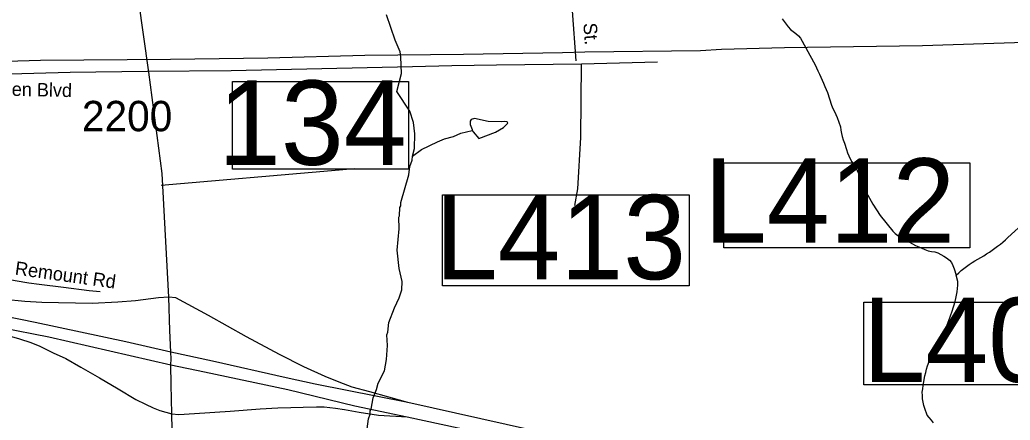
# Model space of a CAD drawing. Extents: x 1268485 to 1426702, y 514839 to 616766.
# Drawn here: x 1362433 to 1367245, y 557873 to 559820 of the extents above; entities that cross this region are included whole.
import ezdxf

# ---------------------------------------------------------------- set-up
doc = ezdxf.new("R2010")
doc.units = 0
for name, color, linetype in [('Old_Level_10', 7, 'Continuous'), ('Old_Level_11', 7, 'Continuous'), ('Old_Level_27', 7, 'Continuous'), ('Old_Level_31', 7, 'Continuous'), ('Old_Level_32', 7, 'Continuous'), ('Old_Level_35', 7, 'Continuous'), ('Old_Level_47', 7, 'Continuous'), ('Old_Level_50', 7, 'Continuous'), ('Old_Level_56', 7, 'Continuous'), ('Old_Level_62', 7, 'Continuous'), ('Old_Level_8', 7, 'Continuous')]:
    doc.layers.add(name, color=color, linetype=linetype)

msp = doc.modelspace()

# ---------------------------------------------------------------- linework, layer by layer
at = {"layer": 'Old_Level_27'}
for points in [[(1363167.04, 558203.287), (1362947.636, 558254.425), (1362507.523, 558347.848), (1362196.836, 558412.121), (1361780.492, 558499.379), (1361465.458, 558574.056)], [(1362109.312, 558369.245), (1362574.465, 558278.897), (1363165.945, 558143.018)], [(1364318.511, 557960.094), (1363867.462, 558048.163), (1363726.755, 558079.462), (1363369.428, 558160.141), (1363167.04, 558203.287)], [(1363165.945, 558143.018), (1363330.245, 558107.953), (1363735.519, 558022.48), (1364060.949, 557943.743), (1364315.189, 557888.937)], [(1370447.391, 556602.388), (1370327.297, 556628.592), (1370210.643, 556654.892), (1369658.596, 556776.525), (1369324.058, 556853.959), (1368801.533, 556976.468), (1368283.381, 557083.662), (1366419.927, 557488.993), (1365504.481, 557693.193), (1364318.511, 557960.094)], [(1364315.189, 557888.937), (1365883.238, 557550.918), (1366421.89, 557429.073), (1367767.414, 557129.166), (1368781.857, 556917.4), (1369105.428, 556845.208), (1369374.343, 556783.953), (1370253.362, 556590.787), (1370437.003, 556553.38)]]:
    msp.add_lwpolyline(points, dxfattribs=at)
at = {"layer": 'Old_Level_31'}
for p, q in [((1363166.964, 558173.144), (1363166.964, 558173.144)), ((1364340.341, 557877.075), (1364340.341, 557877.075))]:
    msp.add_line(p, q, dxfattribs=at)
for points in [[(1363465.98, 559519.975), (1364320.688, 559519.975), (1364320.688, 559094.355), (1363465.98, 559094.355), (1363465.98, 559519.975)], [(1365853.28, 559124.905), (1367048.048, 559124.905), (1367048.048, 558710.56), (1365853.28, 558710.56), (1365853.28, 559124.905)], [(1364486.621, 558968.798), (1365684.368, 558968.798), (1365684.368, 558525.77), (1364486.621, 558525.77), (1364486.621, 558968.798)], [(1366533.942, 558446.666), (1367675.743, 558446.666), (1367675.743, 558045.307), (1366533.942, 558045.307), (1366533.942, 558446.666)]]:
    msp.add_lwpolyline(points, dxfattribs=at)
at = {"layer": 'Old_Level_32'}
for points in [[(1363157.004, 558472.032), (1363123.717, 559072.544), (1363058.857, 559565.624), (1363010.102, 559921.372), (1362953.435, 560238.762), (1362932.527, 560403.846), (1362916.39, 560576.254), (1362863.568, 561017.701), (1362805.344, 561473.516), (1362771.033, 561686.224), (1362760.55, 561873.96), (1362748.161, 562167.126), (1362775.295, 562447.017), (1362861.933, 562786.56), (1362988.966, 563131.687), (1363066.491, 563342.184), (1363094.03, 563430.667)], [(1364785.433, 559946.734), (1364897.358, 559940.278), (1364993.362, 559938.146), (1365031.285, 559933.38), (1365061.086, 559922.775), (1365084.843, 559910.09), (1365104.441, 559889.686), (1365115.919, 559863.443), (1365134.445, 559620.952)], [(1363167.04, 558203.287), (1363162.294, 558308.849), (1363157.004, 558472.032)], [(1363165.945, 558143.018), (1363167.405, 558171.508), (1363167.04, 558203.287)], [(1363170.667, 557904.594), (1363168.824, 558046.998), (1363165.945, 558143.018)], [(1363215.306, 556737.442), (1363209.383, 556848.049), (1363209.383, 556896.534), (1363188.246, 557150.566), (1363179.549, 557527.706), (1363170.667, 557904.594)]]:
    msp.add_lwpolyline(points, dxfattribs=at)
at = {"layer": 'Old_Level_35'}
for p, q in [((1362678.029, 559565.144), (1363053.582, 559570.834)), ((1363053.582, 559570.834), (1363460.098, 559573.142)), ((1363460.098, 559573.142), (1364340.591, 559592.877)), ((1364340.591, 559592.877), (1364531.597, 559597.338)), ((1364531.597, 559597.338), (1364749.363, 559601.644)), ((1364749.363, 559601.644), (1365161.825, 559606.103)), ((1365161.825, 559606.103), (1365531.739, 559616.151)), ((1362064.616, 559548.996), (1362678.029, 559565.144)), ((1363947.506, 559086.501), (1364056.799, 559096.6)), ((1363119.301, 559016.476), (1363947.506, 559086.501))]:
    msp.add_line(p, q, dxfattribs=at)
for points in [[(1365128.914, 558917.077), (1365144.293, 558997.509), (1365158.134, 559248.339), (1365161.825, 559606.103)], [(1361990.079, 558657.379), (1362035.908, 558643.23), (1362146.841, 558615.292), (1362238.295, 558591.045), (1362337.95, 558567.771), (1362410.744, 558551.88), (1362475.95, 558540.704), (1362527.418, 558534.193), (1362644.913, 558520.199), (1362769.79, 558504.308), (1362823.923, 558498.771)]]:
    msp.add_lwpolyline(points, dxfattribs=at)
at = {"layer": 'Old_Level_47'}
for points in [[(1363157.004, 558472.032), (1363106.892, 558467.71), (1362994.232, 558453.999), (1362908.975, 558446.382), (1362784.134, 558440.289), (1362540.24, 558444.859), (1362456.505, 558450.952), (1362359.069, 558460.093), (1362161.151, 558487.515), (1361859.707, 558530.17), (1361465.458, 558574.056)], [(1364318.511, 557960.094), (1364133.781, 558010.682), (1364047.001, 558033.533), (1363984.581, 558057.908), (1363916.071, 558085.33), (1363812.544, 558132.556), (1363693.794, 558193.493), (1363534.7, 558278.805), (1363348.961, 558382.398), (1363191.161, 558468.615), (1363157.004, 558472.032)], [(1362109.312, 558369.245), (1362281.119, 558314.606), (1362353.435, 558291.755), (1362431.079, 558269.666), (1362486.648, 558251.385), (1362530.038, 558233.103), (1362595.503, 558200.35), (1362655.944, 558172.617), (1362729.021, 558131.485), (1362819.607, 558078.926), (1362910.192, 558025.607), (1362996.21, 557973.81), (1363044.167, 557951.72), (1363081.01, 557932.827), (1363112.981, 557919.879), (1363170.667, 557904.594)], [(1363170.667, 557904.594), (1363205.85, 557900.836), (1363281.972, 557905.406), (1363454.77, 557917.594), (1363600.315, 557929.019), (1363687.094, 557932.827), (1363750.276, 557935.874), (1363809.651, 557937.398), (1363873.594, 557938.922), (1363911.655, 557938.16), (1363966.919, 557931.304), (1364009.548, 557925.972), (1364081.103, 557912.261), (1364174.733, 557898.551), (1364315.189, 557888.937)]]:
    msp.add_lwpolyline(points, dxfattribs=at)
at = {"layer": 'Old_Level_50'}
msp.add_line((1363166.964, 558173.144), (1363166.964, 558173.144), dxfattribs=at)
at = {"layer": 'Old_Level_56'}
msp.add_lwpolyline([(1370242.186, 559770.147), (1369717.746, 559761.096), (1369487.73, 559765.927), (1368977.044, 559744.394), (1368474.606, 559734.9), (1368208.462, 559734.255), (1367699.74, 559710.882), (1367363.595, 559711.846), (1366818.951, 559693.198), (1366148.217, 559683.09), (1365842.197, 559675.137), (1365739.922, 559669.591), (1365177.495, 559662.106), (1365069.368, 559658.48), (1364588.781, 559650.948), (1364108.438, 559645.613), (1363637.97, 559633.875), (1363165.588, 559626.378), (1362533.195, 559622.303), (1362038.445, 559607.052)], dxfattribs=at)
at = {"layer": 'Old_Level_62'}
for points in [[(1364341.206, 559156.629), (1364349.819, 559193.743), (1364351.561, 559265.717), (1364346.23, 559321.183), (1364326.853, 559375.625), (1364264.517, 559471.846), (1364286.663, 559559.301), (1364284.612, 559639.373), (1364281.126, 559663.415), (1364256.52, 559720.061), (1364214.792, 559844.425)], [(1366137.463, 559825.304), (1366146.485, 559811.565), (1366156.122, 559798.289), (1366166.17, 559785.268), (1366177.14, 559773.118), (1366189.956, 559762.66), (1366203.592, 559753.023), (1366216.203, 559742.565), (1366225.943, 559729.801), (1366234.145, 559715.806), (1366289.509, 559615.69), (1366296.788, 559600.977), (1366303.657, 559586.111), (1366310.527, 559571.194), (1366317.293, 559556.173), (1366323.957, 559541.204), (1366330.519, 559526.133), (1366337.081, 559511.062), (1366343.54, 559495.99), (1366349.999, 559480.919), (1366356.356, 559465.797), (1366366.403, 559435.295), (1366376.963, 559404.384), (1366383.423, 559389.363), (1366390.189, 559374.344), (1366397.161, 559359.477), (1366404.44, 559344.764), (1366420.332, 559300.268), (1366420.947, 559283.659), (1366424.433, 559267.716), (1366428.739, 559251.927), (1366433.66, 559236.189), (1366438.787, 559220.554), (1366449.244, 559189.437), (1366454.678, 559173.853), (1366460.522, 559158.526), (1366467.391, 559143.711), (1366475.799, 559129.614), (1366485.128, 559116.029), (1366494.048, 559102.188), (1366501.533, 559087.629), (1366508.094, 559072.609), (1366514.246, 559057.384), (1366520.09, 559042.057), (1366525.934, 559026.678), (1366531.983, 559011.35), (1366538.339, 558996.227), (1366545.209, 558981.412), (1366552.796, 558966.853), (1366560.69, 558952.551), (1366568.995, 558938.351), (1366577.607, 558924.357), (1366612.158, 558868.428), (1366673.674, 558791.636), (1366685.362, 558780.513), (1366698.485, 558770.824), (1366712.531, 558762.058), (1366726.885, 558753.804), (1366741.238, 558745.756), (1366755.695, 558738.067), (1366770.356, 558730.583), (1366785.12, 558723.354), (1366799.883, 558716.28), (1366814.75, 558709.36), (1366829.923, 558702.9), (1366845.405, 558697.364), (1366861.399, 558694.032), (1366877.906, 558692.34), (1366892.874, 558686.342), (1366907.536, 558678.807), (1366921.787, 558670.553), (1366935.833, 558661.89)], [(1364630.022, 559281.763), (1364635.764, 559274.637), (1364663.651, 559242.853), (1364743.724, 559273.919), (1364782.273, 559296.987), (1364796.627, 559310.623), (1364804.316, 559317.082), (1364800.831, 559324.567), (1364788.425, 559324.874), (1364772.944, 559323.234), (1364708.967, 559324.823), (1364641.403, 559340.51), (1364625.203, 559334.871), (1364621, 559326.976), (1364620.692, 559310.982), (1364630.125, 559286.786), (1364630.022, 559281.763)], [(1364341.206, 559156.629), (1364383.755, 559188.925), (1364462.597, 559226.962), (1364496.123, 559241.367), (1364539.287, 559253.055), (1364575.683, 559268.127), (1364630.022, 559281.763)], [(1364121.083, 557831.532), (1364126.209, 557879.411), (1364134.821, 557903.197), (1364135.232, 557919.14), (1364139.435, 557927.034), (1364148.765, 557982.808), (1364165.682, 558022.383), (1364174.499, 558054.167), (1364203.924, 558113.427), (1364214.279, 558168.432), (1364218.893, 558237.073), (1364216.125, 558289.105), (1364220.431, 558300.998), (1364225.557, 558348.878), (1364253.239, 558420.185), (1364276.41, 558467.603), (1364289.328, 558507.281), (1364290.353, 558547.266), (1364275.897, 558611.601), (1364265.952, 558699.876), (1364276.512, 558803.581), (1364273.847, 558859.663), (1364278.05, 558867.557), (1364278.973, 558907.542), (1364283.177, 558915.437), (1364283.587, 558931.431), (1364322.752, 559066.406), (1364327.775, 559106.289), (1364338.541, 559138.021), (1364341.206, 559156.629)], [(1366982.585, 558578.075), (1366994.58, 558589.404), (1367006.678, 558600.477), (1367045.946, 558629.902), (1367059.172, 558639.437), (1367073.32, 558647.69), (1367087.674, 558655.636), (1367101.925, 558663.838), (1367115.869, 558672.553), (1367129.607, 558681.523), (1367143.243, 558690.597), (1367156.879, 558699.825), (1367170.31, 558709.205), (1367183.638, 558718.792), (1367196.659, 558728.685), (1367209.372, 558739.092), (1367221.675, 558749.96), (1367233.774, 558761.084), (1367318.255, 558838.747)], [(1366935.833, 558661.89), (1366948.956, 558652.048), (1366959.414, 558639.437), (1366966.591, 558624.673), (1366972.23, 558609.243), (1366982.585, 558578.075)], [(1366872.267, 557861.007), (1366862.527, 557874.285), (1366851.044, 557886.229), (1366840.894, 557898.635), (1366830.026, 557929.495), (1366824.592, 557944.925), (1366821.004, 557961.022), (1366819.056, 557977.324), (1366817.825, 557993.83), (1366817.313, 558010.285), (1366819.466, 558025.819), (1366821.824, 558041.608), (1366830.539, 558089.487), (1366834.23, 558105.481), (1366838.433, 558121.373), (1366843.354, 558137.059), (1366872.574, 558213.492), (1366878.521, 558228.666), (1366885.903, 558243.327), (1366894.207, 558257.578), (1366903.127, 558271.471), (1366912.354, 558285.004), (1366922.812, 558295.77), (1366928.759, 558310.994), (1366946.291, 558357.285), (1366963.105, 558402.755), (1366976.741, 558449.917), (1366981.047, 558465.706), (1366984.43, 558481.803), (1366987.198, 558498.002), (1366989.249, 558514.303), (1366990.582, 558530.605), (1366990.172, 558547.061), (1366982.585, 558578.075)]]:
    msp.add_lwpolyline(points, dxfattribs=at)

# ---------------------------------------------------------------- texts
at = {"layer": 'Old_Level_10'}
for s, height, rotation, p in [('Aberdeen Blvd', 65.61666, 358.767322, (1362110.206, 559456.349)), ('Remount Rd', 65.6167, 352.024806, (1362406.353, 558581.479))]:
    msp.add_text(s, height=height, rotation=rotation, dxfattribs=at).set_placement(p)
at = {"layer": 'Old_Level_11'}
msp.add_text('St.', height=65.6167, rotation=274.368856, dxfattribs=at).set_placement((1365170.44, 559802.744))
at = {"layer": 'Old_Level_31'}
for s, p in [('134', (1363396.421, 559114.691)), ('L412', (1365757.226, 558736.098)), ('L413', (1364449.479, 558558.372)), ('L403', (1366527.471, 558059.067))]:
    msp.add_text(s, height=410.1042, dxfattribs=at).set_placement(p)
at = {"layer": 'Old_Level_8'}
msp.add_text('2200', height=147.6375, dxfattribs=at).set_placement((1362734.358, 559278.076))

doc.saveas('drawing.dxf')
